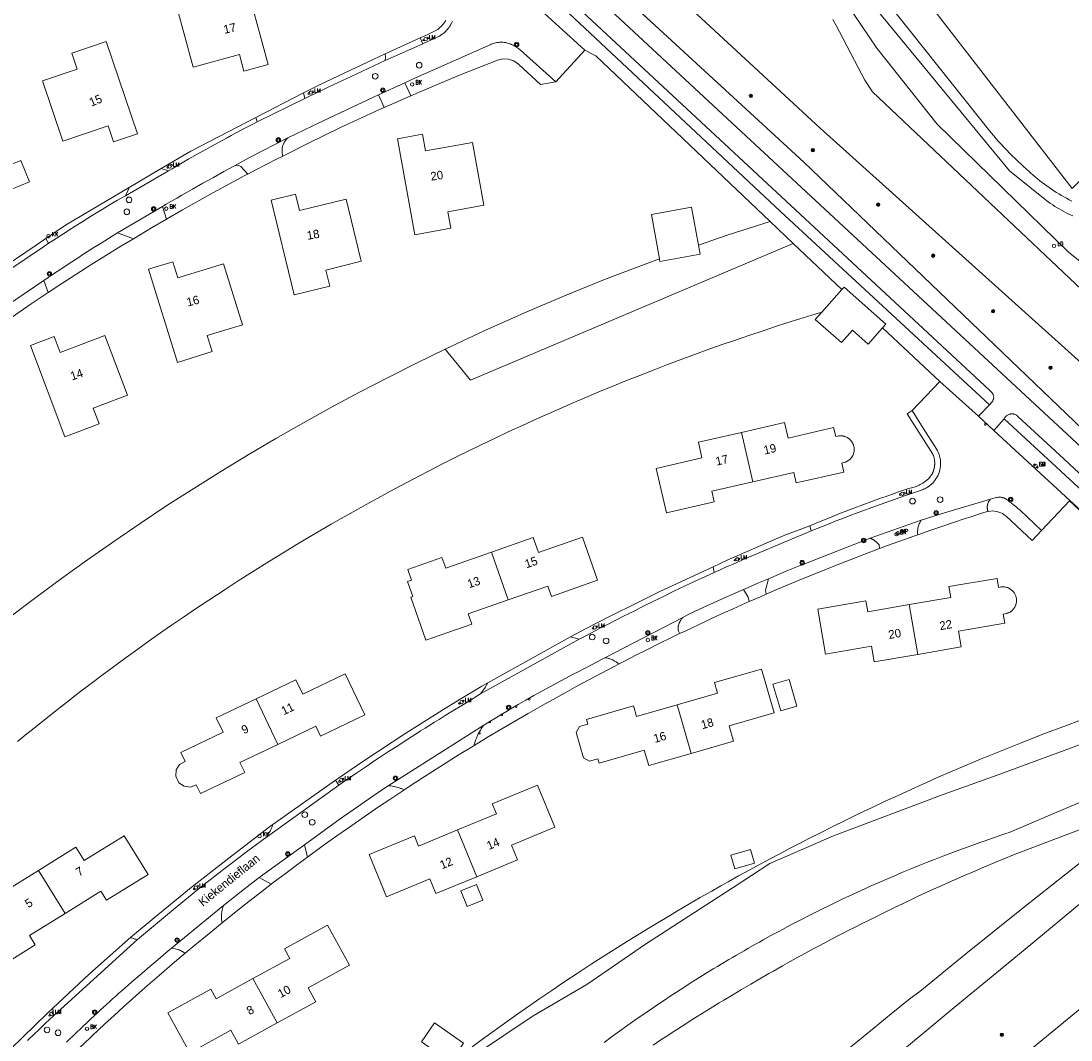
# Model space of a CAD drawing. Header units: metres. Extents: x 138165 to 154469, y 480134 to 494189.
# Tile 385 of 656: x 149517 to 149671, y 483312 to 483462. Entities that reach past the tile are written whole.
import ezdxf

# ---------------------------------------------------------------- set-up
doc = ezdxf.new("R2010")
doc.units = ezdxf.units.M
doc.header["$LTSCALE"] = 0.001
doc.header["$MEASUREMENT"] = 0
for name, color, linetype, lineweight in [('Level 5', 7, 'Continuous', 0), ('TOP-L-topo objecten punt', 7, 'Continuous', 0), ('TOP-L-topo objecten vlak', 7, 'Continuous', 0), ('TOP-L-water beschoeiing', 7, 'Continuous', 0), ('TOP-T-topo huisnummering naamgeving', 7, 'Continuous', 0)]:
    doc.layers.add(name, color=color, linetype=linetype, lineweight=lineweight)
doc.styles.add('Style-INTL_ISO', font='INTL_ISO.shx')
doc.styles.add('Style-STANDARD', font='STANDARD.shx')

# ---------------------------------------------------------------- blocks, each defined once
blk = doc.blocks.new('24')
at = {"layer": 'TOP-L-topo objecten punt', "color": 7, "linetype": 'Continuous', "lineweight": 0}
for radius in [0.025, 0.0182, 0.0115, 0.005]:
    blk.add_circle((0, 0), radius, dxfattribs=at)
blk = doc.blocks.new('72')
at = {"layer": 'TOP-L-topo objecten punt', "color": 7, "linetype": 'Continuous', "lineweight": 0}
blk.add_circle((0, 0), 0.025, dxfattribs=at)
at = {"layer": 'TOP-L-topo objecten punt', "color": 7, "linetype": 'Continuous', "lineweight": 0, "style": 'Style-STANDARD'}
blk.add_text('BK', height=0.06, dxfattribs=at).set_placement((0.0483, 0))
blk = doc.blocks.new('*U13')
at = {"layer": 'Level 5', "color": 7, "linetype": 'Continuous', "lineweight": 0}
blk.add_circle((0, 0), 0.0415, dxfattribs=at)
blk = doc.blocks.new('150')
at = {"layer": 'Level 5', "color": 7, "linetype": 'Continuous', "lineweight": 0}
blk.add_blockref('*U13', (0, 0), dxfattribs=at)
blk = doc.blocks.new('39')
at = {"layer": 'TOP-L-topo objecten punt', "color": 7, "linetype": 'Continuous', "lineweight": 0}
for p, q in [((0.0175, 0.0175), (-0.0175, 0.0175)), ((-0.0175, 0.0175), (-0.0175, -0.0175)), ((0.0175, 0.0175), (0.0175, -0.0175)), ((0.0175, -0.0175), (-0.0175, -0.0175))]:
    blk.add_line(p, q, dxfattribs=at)
blk.add_circle((0, 0), 0.0332, dxfattribs=at)
blk = doc.blocks.new('121')
at = {"layer": 'TOP-L-topo objecten punt', "color": 7, "linetype": 'Continuous', "lineweight": 0}
blk.add_circle((0, 0), 0.025, dxfattribs=at)
at = {"layer": 'TOP-L-topo objecten punt', "color": 7, "linetype": 'Continuous', "lineweight": 0, "style": 'Style-STANDARD'}
blk.add_text('LD', height=0.06, dxfattribs=at).set_placement((0.0483, 0))
blk = doc.blocks.new('73')
at = {"layer": 'TOP-L-topo objecten punt', "color": 7, "linetype": 'Continuous', "lineweight": 0}
blk.add_circle((0, 0), 0.025, dxfattribs=at)
at = {"layer": 'TOP-L-topo objecten punt', "color": 7, "linetype": 'Continuous', "lineweight": 0, "style": 'Style-STANDARD'}
blk.add_text('WP', height=0.06, dxfattribs=at).set_placement((0.0483, 0))
blk = doc.blocks.new('16')
at = {"layer": 'TOP-L-topo objecten punt', "color": 7, "linetype": 'Continuous', "lineweight": 0}
blk.add_circle((0, 0), 0.025, dxfattribs=at)
at = {"layer": 'TOP-L-topo objecten punt', "color": 7, "linetype": 'Continuous', "lineweight": 0, "style": 'Style-STANDARD'}
blk.add_text('LM', height=0.06, dxfattribs=at).set_placement((0.0483, 0))
blk = doc.blocks.new('10')
at = {"layer": 'TOP-L-topo objecten punt', "linetype": 'Continuous', "lineweight": 0}
blk.add_circle((0, 0), 0.0125, dxfattribs=at)
blk = doc.blocks.new('119')
at = {"layer": 'TOP-L-topo objecten punt', "color": 7, "linetype": 'Continuous', "lineweight": 0}
blk.add_circle((0, 0), 0.025, dxfattribs=at)
at = {"layer": 'TOP-L-topo objecten punt', "color": 7, "linetype": 'Continuous', "lineweight": 0, "style": 'Style-STANDARD'}
blk.add_text('KK', height=0.06, dxfattribs=at).set_placement((0.0483, 0))
blk = doc.blocks.new('175')
at = {"layer": 'TOP-L-topo objecten punt', "color": 7, "linetype": 'Continuous', "lineweight": 0}
blk.add_circle((0, 0), 0.025, dxfattribs=at)
at = {"layer": 'TOP-L-topo objecten punt', "color": 7, "linetype": 'Continuous', "lineweight": 0, "style": 'Style-STANDARD'}
blk.add_text('SB', height=0.06, dxfattribs=at).set_placement((0.0483, 0))

msp = doc.modelspace()

# ---------------------------------------------------------------- linework, layer by layer
at = {"layer": 'TOP-L-topo objecten vlak', "flags": 128}
for points in [[(149503.95, 483567.19), (149508.21, 483563.2), (149596.41, 483481.59), (149597.65, 483479.25), (149597.49, 483479.1), (149598.2, 483478.43), (149598.47, 483478.67), (149600.77, 483477.61), (149634.48, 483446.38), (149638.32, 483442.93), (149697.88, 483389.41), (149711.76, 483376.34), (149714.25, 483372.7), (149712.13, 483367.61), (149713.64, 483366.06), (149714.92, 483367.33), (149714.19, 483368.34), (149716.83, 483372.53)], [(149498.32, 483564.32), (149503.09, 483559.98), (149632.1, 483441.39), (149704.8, 483371.78), (149710.87, 483367.15), (149712.67, 483365.79), (149714.94, 483365.25), (149717.89, 483367.6)], [(149720.46, 483355.57), (149720.3, 483355.63), (149720.14, 483355.69), (149719.98, 483355.76), (149719.82, 483355.83), (149719.66, 483355.91), (149719.51, 483356), (149719.36, 483356.09), (149718.8, 483356.61), (149717.16, 483358.34), (149712.73, 483362.72), (149710.59, 483364.84), (149710.09, 483365.29), (149702.44, 483372.25), (149691.5, 483382.21), (149602.25, 483465.04), (149592.73, 483474), (149560.03, 483504.18), (149523.28, 483538.31)], [(149682.31, 483448.16), (149671.63, 483437.51), (149628.92, 483492.68), (149643.31, 483507.47)], [(149671.55, 483435.66), (149671.16, 483435.86), (149670.78, 483436.06), (149670.4, 483436.27), (149670.03, 483436.48), (149669.66, 483436.7), (149669.3, 483436.92), (149668.93, 483437.15), (149668.57, 483437.39), (149668.22, 483437.63), (149667.87, 483437.88), (149667.52, 483438.14), (149667.17, 483438.4), (149666.84, 483438.66), (149666.5, 483438.93), (149666.17, 483439.21), (149665.85, 483439.49), (149665.52, 483439.77), (149665.21, 483440.06), (149664.89, 483440.36), (149664.46, 483440.74), (149664.04, 483441.13), (149663.62, 483441.52), (149663.2, 483441.91), (149662.79, 483442.32), (149662.38, 483442.72), (149661.98, 483443.14), (149661.59, 483443.55), (149661.2, 483443.97), (149660.81, 483444.4), (149660.43, 483444.83), (149660.05, 483445.26), (149659.68, 483445.7), (149639.95, 483470.52)], [(149539.72, 483464.41), (149542.2, 483455.35), (149549.01, 483457.21), (149549.67, 483454.8), (149553.25, 483455.78), (149549.46, 483469.63), (149544.28, 483468.21), (149544.93, 483465.84), (149539.72, 483464.41)], [(149659.43, 483405.67), (149628.66, 483434.11), (149591.33, 483469.15)], [(149593.3, 483469.34), (149659.42, 483407.82), (149659.82, 483407.41), (149659.85, 483407.37), (149659.87, 483407.33), (149659.92, 483407.26), (149659.94, 483407.22), (149659.96, 483407.18), (149659.99, 483407.09), (149660.02, 483407.01), (149660.03, 483406.96), (149660.04, 483406.87), (149660.05, 483406.78), (149660.05, 483406.69), (149660.04, 483406.6), (149660.02, 483406.51), (149659.99, 483406.43), (149659.98, 483406.38), (149659.96, 483406.34), (149659.92, 483406.26), (149659.89, 483406.22), (149659.87, 483406.18), (149659.84, 483406.15), (149659.81, 483406.11), (149659.43, 483405.67)], [(149599.83, 483457.85), (149589.62, 483467.24)], [(149679.38, 483421.5), (149671.05, 483428.16), (149651.71, 483446.96), (149642.83, 483458.15), (149637.18, 483466.55)], [(149641.49, 483465.53), (149662.38, 483440.12), (149668.13, 483435.52), (149668.44, 483435.3), (149668.75, 483435.09), (149669.06, 483434.88), (149669.38, 483434.68), (149669.7, 483434.49), (149670.03, 483434.3), (149670.36, 483434.12), (149670.7, 483433.95), (149671.03, 483433.78), (149671.37, 483433.62), (149671.72, 483433.46)], [(149575.6, 483459.66), (149576.52, 483460.08), (149577.43, 483460.51), (149578.03, 483460.79), (149578.2, 483460.93), (149578.29, 483461), (149578.45, 483461.14), (149578.61, 483461.3), (149578.69, 483461.37), (149578.84, 483461.53), (149578.92, 483461.62), (149578.99, 483461.7), (149579.13, 483461.87), (149579.19, 483461.96), (149579.26, 483462.05), (149579.39, 483462.23)], [(149580.36, 483462.16), (149580.27, 483461.96), (149580.17, 483461.76), (149580.12, 483461.67), (149580.02, 483461.47), (149579.93, 483461.33), (149579.82, 483461.17), (149579.7, 483461.02), (149579.57, 483460.87), (149579.51, 483460.79), (149579.37, 483460.65), (149579.23, 483460.52), (149579.08, 483460.39), (149579, 483460.32), (149578.85, 483460.2), (149578.77, 483460.15), (149578.61, 483460.03), (149578.52, 483459.98), (149578.36, 483459.88), (149578.27, 483459.83), (149578.12, 483459.76), (149575.99, 483458.8)], [(149690.85, 483405.77), (149664.05, 483431.08), (149642.19, 483451.72), (149641.07, 483453.45), (149640.09, 483455.33), (149637.34, 483460.58), (149636.86, 483461.48), (149636.37, 483462.38)], [(149575.6, 483459.66), (149570.46, 483457.32)], [(149575.99, 483458.8), (149575.6, 483459.66)], [(149524.3, 483457.42), (149525.09, 483455.09), (149519.98, 483453.36), (149523, 483444.46), (149529.68, 483446.73), (149530.48, 483444.36), (149534.01, 483445.56), (149529.38, 483459.15), (149524.3, 483457.42)], [(149575.99, 483458.8), (149570.45, 483456.34)], [(149573.35, 483453.08), (149574.92, 483453.79), (149586, 483458.7), (149586.08, 483458.73), (149586.23, 483458.8), (149586.39, 483458.85), (149586.55, 483458.91), (149586.72, 483458.95), (149586.88, 483458.98), (149587.05, 483459.01), (149587.13, 483459.02), (149587.3, 483459.04), (149587.47, 483459.04), (149587.55, 483459.04), (149587.72, 483459.04), (149587.81, 483459.03), (149587.98, 483459.02), (149588.06, 483459.01), (149588.23, 483458.98), (149588.39, 483458.94), (149588.47, 483458.92), (149588.64, 483458.87), (149588.72, 483458.85), (149588.8, 483458.82), (149588.95, 483458.75), (149589.03, 483458.72), (149589.11, 483458.68), (149589.19, 483458.64), (149589.28, 483458.6), (149589.45, 483458.51), (149589.62, 483458.42), (149589.78, 483458.32), (149589.94, 483458.21), (149590.1, 483458.09), (149590.17, 483458.03), (149590.32, 483457.91), (149595.58, 483453.23)], [(149595.58, 483453.23), (149599.83, 483457.85)], [(149627.14, 483432.67), (149601.47, 483457.04), (149599.83, 483457.85)], [(149558.44, 483451.57), (149560.89, 483452.83), (149568.8, 483456.56), (149570.46, 483457.32)], [(149570.45, 483456.34), (149567.94, 483455.17), (149565.43, 483453.99), (149564.18, 483453.4), (149562.92, 483452.81), (149561.67, 483452.21), (149560.42, 483451.62), (149558.65, 483450.77)], [(149570.46, 483457.32), (149570.49, 483456.82), (149570.45, 483456.34)], [(149595.58, 483453.23), (149593.31, 483452.8), (149590.1, 483455.8), (149589.42, 483456.28), (149588.63, 483456.55), (149587.79, 483456.59), (149586.98, 483456.4), (149581.14, 483454.08), (149575.35, 483451.65), (149574.24, 483451.16)], [(149573.35, 483453.08), (149569.47, 483451.31)], [(149574.24, 483451.16), (149573.35, 483453.08)], [(149558.44, 483451.57), (149551.43, 483447.96)], [(149558.65, 483450.77), (149551.59, 483447.31)], [(149556.11, 483444.94), (149562.25, 483447.92), (149569.47, 483451.31)], [(149558.65, 483450.77), (149558.44, 483451.57)], [(149569.47, 483451.31), (149570.31, 483449.43)], [(149570.31, 483449.43), (149574.24, 483451.16)], [(149570.31, 483449.43), (149569.6, 483449.12), (149563.89, 483446.48), (149559.16, 483444.2), (149555.37, 483442.29)], [(149537.48, 483440.44), (149541.83, 483443.02), (149551.43, 483447.96)], [(149551.59, 483447.31), (149550.95, 483446.98), (149549.69, 483446.32), (149549.06, 483445.99), (149548.42, 483445.65), (149547.8, 483445.32), (149547.17, 483444.98), (149546.54, 483444.64), (149545.91, 483444.29), (149545.29, 483443.95), (149544.04, 483443.26), (149543.41, 483442.91), (149542.79, 483442.56), (149541.55, 483441.85), (149540.31, 483441.14), (149539.08, 483440.42), (149538.55, 483440.11)], [(149551.43, 483447.96), (149551.59, 483447.31)], [(149579.68, 483434.09), (149584.99, 483435.06), (149583.31, 483444.3), (149576.38, 483443.04), (149575.93, 483445.5), (149572.27, 483444.84), (149574.84, 483430.71), (149580.12, 483431.67), (149579.68, 483434.09)], [(149556.11, 483444.94), (149550.59, 483442.1), (149549.05, 483441.27), (149548.27, 483440.85)], [(149555.37, 483442.29), (149555.35, 483442.36), (149555.32, 483442.51), (149555.29, 483442.65), (149555.28, 483442.79), (149555.27, 483442.93), (149555.27, 483443.01), (149555.27, 483443.08), (149555.27, 483443.22), (149555.29, 483443.36), (149555.31, 483443.51), (149555.34, 483443.65), (149555.36, 483443.72), (149555.4, 483443.85), (149555.43, 483443.92), (149555.48, 483444.06), (149555.54, 483444.19), (149555.57, 483444.25), (149555.61, 483444.31), (149555.65, 483444.38), (149555.68, 483444.44), (149555.72, 483444.5), (149555.81, 483444.61), (149555.85, 483444.67), (149555.95, 483444.78), (149556, 483444.83), (149556.11, 483444.94)], [(149513.94, 483440.45), (149515.23, 483437.3), (149518.09, 483438.48), (149516.81, 483441.62), (149513.94, 483440.45)], [(149537.67, 483434.86), (149538.23, 483435.19), (149539.77, 483436.08), (149540.54, 483436.52), (149542.08, 483437.4), (149543.62, 483438.28), (149545.17, 483439.14), (149546.72, 483440), (149548.27, 483440.85)], [(149548.27, 483440.85), (149548.81, 483440.93), (149549.2, 483440.76), (149550.22, 483439.63)], [(149550.22, 483439.63), (149551.39, 483440.24), (149554.47, 483441.84), (149555.37, 483442.29)], [(149532.2, 483436.44), (149538.55, 483440.11)], [(149537.48, 483440.44), (149532.77, 483437.66)], [(149538.55, 483440.11), (149537.48, 483440.44)], [(149550.22, 483439.63), (149549.81, 483439.42), (149545.19, 483436.92), (149540.61, 483434.36), (149538.24, 483432.98)], [(149520.48, 483430.13), (149523.41, 483432.11), (149532.77, 483437.66)], [(149532.2, 483436.44), (149531.05, 483435.77), (149530.48, 483435.43), (149529.34, 483434.75), (149528.77, 483434.41), (149528.2, 483434.07), (149527.07, 483433.37), (149525.94, 483432.67), (149524.81, 483431.97), (149524.25, 483431.61), (149523.13, 483430.89), (149522.02, 483430.17), (149521.46, 483429.81), (149520.9, 483429.44)], [(149532.77, 483437.66), (149532.59, 483437.15), (149532.2, 483436.44)], [(149561.7, 483425.51), (149566.94, 483426.8), (149564.7, 483435.93), (149557.86, 483434.25), (149557.26, 483436.67), (149553.65, 483435.79), (149557.07, 483421.84), (149562.29, 483423.12), (149561.7, 483425.51)], [(149531.06, 483430.97), (149537.67, 483434.86)], [(149538.24, 483432.98), (149537.67, 483434.86)], [(149616.57, 483429.18), (149615.56, 483434.75), (149609.66, 483433.67), (149610.85, 483427.14)], [(149533.39, 483430.12), (149536.07, 483431.72), (149538.24, 483432.98)], [(149616.57, 483429.18), (149620.82, 483430.63), (149627.14, 483432.67)], [(149630.55, 483429.43), (149627.14, 483432.67)], [(149520.48, 483430.13), (149519.09, 483429.19), (149513.09, 483425.13)], [(149520.19, 483423.96), (149521.62, 483424.93), (149522.16, 483425.29), (149522.69, 483425.65), (149523.76, 483426.36), (149524.3, 483426.71), (149525.38, 483427.42), (149525.92, 483427.77), (149527, 483428.46), (149527.55, 483428.8), (149528.64, 483429.48), (149529.18, 483429.82), (149529.73, 483430.16), (149530.28, 483430.5), (149531.06, 483430.97)], [(149520.9, 483429.44), (149520.48, 483430.13)], [(149533.39, 483430.12), (149531.56, 483429.02), (149527.1, 483426.25), (149522.68, 483423.41), (149520.86, 483422.21)], [(149531.06, 483430.97), (149533.39, 483430.12)], [(149512.74, 483423.96), (149520.15, 483428.94), (149520.9, 483429.44)], [(149579.31, 483413.88), (149583, 483409.28), (149630.55, 483429.43)], [(149610.85, 483427.14), (149610.91, 483426.78), (149616.81, 483427.86), (149616.57, 483429.18)], [(149637.7, 483422.64), (149630.55, 483429.43)], [(149579.31, 483413.88), (149585.11, 483416.59), (149590.95, 483419.2), (149596.84, 483421.7), (149602.77, 483424.09), (149608.75, 483426.38), (149610.85, 483427.14)], [(149544.27, 483415.86), (149549.43, 483417.46), (149546.64, 483426.44), (149539.91, 483424.35), (149539.17, 483426.73), (149535.61, 483425.63), (149539.87, 483411.92), (149545, 483413.51), (149544.27, 483415.86)], [(149520.19, 483423.96), (149513.27, 483419.32)], [(149520.86, 483422.21), (149520.19, 483423.96)], [(149515.43, 483418.53), (149518.31, 483420.51), (149520.86, 483422.21)], [(149637.7, 483422.64), (149634.74, 483419.31)], [(149643.69, 483417), (149644.16, 483417.53), (149638.02, 483423), (149637.7, 483422.64)], [(149634.74, 483419.31), (149633.27, 483418.86), (149631.36, 483418.27), (149629.76, 483417.77), (149627.95, 483417.19), (149626.11, 483416.58), (149624.17, 483415.94), (149621.87, 483415.15), (149619.95, 483414.48), (149617.86, 483413.74), (149615.6, 483412.92), (149613.51, 483412.15), (149612.01, 483411.58), (149610.08, 483410.84), (149607.93, 483410), (149606, 483409.23), (149603.86, 483408.36), (149602.28, 483407.71), (149600.34, 483406.9), (149598.58, 483406.15), (149598.13, 483405.96), (149594.47, 483404.35), (149592.89, 483403.65), (149590.68, 483402.64), (149588.68, 483401.72), (149586.65, 483400.76), (149584.49, 483399.72), (149582.68, 483398.84), (149581.16, 483398.09), (149578.82, 483396.91), (149577.04, 483396.01), (149575.5, 483395.21), (149573.83, 483394.34), (149571.77, 483393.24), (149569.38, 483391.94), (149567.21, 483390.75), (149565.72, 483389.91), (149563.96, 483388.92), (149562.52, 483388.09), (149561.08, 483387.26), (149559.07, 483386.08), (149557.12, 483384.91), (149555.45, 483383.9), (149553.42, 483382.65), (149550.93, 483381.1), (149548.82, 483379.75), (149547.03, 483378.6), (149545.77, 483377.77), (149544.49, 483376.93), (149542.54, 483375.63), (149540.76, 483374.43), (149539.02, 483373.23), (149537.72, 483372.33), (149535.73, 483370.92), (149534.04, 483369.72), (149532.33, 483368.48), (149530.26, 483366.97), (149528.78, 483365.87), (149527.15, 483364.65), (149525.27, 483363.21), (149523.98, 483362.22), (149522.21, 483360.84), (149520.52, 483359.5), (149518.76, 483358.1), (149517.68, 483357.22), (149516.33, 483356.12)], [(149634.74, 483419.31), (149633.79, 483418.24), (149637.62, 483414.83), (149639.26, 483416.66), (149641.56, 483414.61), (149643.69, 483417)], [(149652.14, 483409.09), (149643.69, 483417)], [(149532.51, 483407.08), (149529.18, 483415.87), (149522.59, 483413.38), (149521.71, 483415.72), (149518.23, 483414.4), (149523.31, 483400.97), (149528.33, 483402.87), (149527.46, 483405.17), (149532.51, 483407.08)], [(149515.26, 483374.44), (149519.02, 483377.3), (149522.81, 483380.11), (149526.63, 483382.87), (149530.5, 483385.57), (149534.39, 483388.22), (149538.32, 483390.83), (149542.28, 483393.37), (149546.27, 483395.87), (149550.3, 483398.31), (149554.35, 483400.7), (149558.44, 483403.03), (149562.56, 483405.31), (149566.7, 483407.54), (149570.88, 483409.71), (149575.08, 483411.82), (149579.31, 483413.88)], [(149652.14, 483409.09), (149648.03, 483404.81)], [(149657.83, 483403.99), (149652.14, 483409.09)], [(149659.43, 483405.67), (149657.83, 483403.99)], [(149632.98, 483387.87), (149634.27, 483388.4), (149634.92, 483388.66), (149636.22, 483389.18), (149637.52, 483389.7), (149638.17, 483389.95), (149639.47, 483390.45), (149640.78, 483390.95), (149642.09, 483391.43), (149643.4, 483391.91), (149644.06, 483392.15), (149645.38, 483392.62), (149646.04, 483392.85), (149647.53, 483393.37), (149647.74, 483393.41), (149647.95, 483393.45), (149648.16, 483393.51), (149648.36, 483393.57), (149648.47, 483393.6), (149648.57, 483393.64), (149648.77, 483393.72), (149648.87, 483393.76), (149649.06, 483393.85), (149649.25, 483393.94), (149649.44, 483394.05), (149649.62, 483394.16), (149649.8, 483394.27), (149649.98, 483394.4), (149650.07, 483394.46), (149650.15, 483394.53), (149650.32, 483394.66), (149650.4, 483394.73), (149650.51, 483394.84), (149650.62, 483394.96), (149650.67, 483395.02), (149650.77, 483395.15), (149650.81, 483395.22), (149650.9, 483395.36), (149650.94, 483395.43), (149651.02, 483395.57), (149651.05, 483395.65), (149651.12, 483395.8), (149651.18, 483395.95), (149651.2, 483396.03), (149651.25, 483396.18), (149651.27, 483396.26), (149651.29, 483396.34), (149651.32, 483396.5), (149651.35, 483396.66), (149651.36, 483396.82), (149651.37, 483396.9), (149651.37, 483396.99), (149651.37, 483397.15), (149651.37, 483397.23), (149651.36, 483397.39), (149651.35, 483397.47), (149651.33, 483397.64), (149651.3, 483397.8), (149651.26, 483397.95), (149651.23, 483398.03), (149651.18, 483398.19), (149651.15, 483398.26), (149651.1, 483398.39), (149647.32, 483404.36), (149648.03, 483404.81)], [(149648.03, 483404.81), (149649.92, 483401.85), (149651.77, 483398.95), (149651.85, 483398.78), (149651.92, 483398.62), (149651.98, 483398.45), (149652.01, 483398.36), (149652.07, 483398.18), (149652.09, 483398.1), (149652.13, 483397.92), (149652.17, 483397.74), (149652.2, 483397.56), (149652.21, 483397.38), (149652.22, 483397.19), (149652.23, 483397.1), (149652.23, 483396.92), (149652.22, 483396.74), (149652.2, 483396.55), (149652.19, 483396.46), (149652.16, 483396.28), (149652.12, 483396.1), (149652.08, 483395.93), (149652.05, 483395.84), (149652, 483395.66), (149651.96, 483395.58), (149651.93, 483395.49), (149651.86, 483395.32), (149651.78, 483395.16), (149651.74, 483395.08), (149651.65, 483394.92), (149651.6, 483394.84), (149651.55, 483394.76), (149651.45, 483394.61), (149651.34, 483394.47), (149651.25, 483394.35), (149651.2, 483394.29), (149651.07, 483394.16), (149651.01, 483394.09), (149650.94, 483394.03), (149650.81, 483393.91), (149650.67, 483393.79), (149650.53, 483393.69), (149650.45, 483393.64), (149650.38, 483393.59), (149650.3, 483393.54), (149650.15, 483393.45), (149650.07, 483393.4), (149649.91, 483393.32), (149649.74, 483393.25), (149649.66, 483393.22), (149649.58, 483393.18), (149646.9, 483392.26), (149646.21, 483392.02), (149644.85, 483391.54), (149644.17, 483391.3), (149643.49, 483391.06), (149642.13, 483390.57), (149640.78, 483390.07), (149640.1, 483389.82), (149638.75, 483389.31), (149638.08, 483389.05), (149636.73, 483388.53), (149636.06, 483388.26), (149634.71, 483387.73), (149634.05, 483387.46), (149633.16, 483387.1)], [(149660.07, 483401.87), (149657.83, 483403.99)], [(149661.59, 483403.59), (149661.61, 483403.64), (149661.66, 483403.73), (149661.69, 483403.77), (149661.75, 483403.85), (149661.78, 483403.89), (149661.81, 483403.93), (149661.89, 483404), (149661.96, 483404.07), (149662, 483404.1), (149662.09, 483404.15), (149662.18, 483404.2), (149662.27, 483404.25), (149662.36, 483404.28), (149662.41, 483404.3), (149662.46, 483404.31), (149662.51, 483404.32), (149662.56, 483404.33), (149662.66, 483404.34), (149662.76, 483404.34), (149662.86, 483404.34), (149662.91, 483404.34), (149662.99, 483404.32), (149663.04, 483404.31), (149663.13, 483404.28), (149663.22, 483404.25), (149663.31, 483404.21), (149663.39, 483404.16), (149663.47, 483404.1), (149663.54, 483404.04), (149663.58, 483404.01), (149663.61, 483403.97), (149669.73, 483398.32), (149691.39, 483378.15)], [(149624.58, 483394.34), (149630.62, 483395.73), (149630.98, 483394.17), (149638, 483395.78), (149637.69, 483397.1), (149637.99, 483397.17), (149638.11, 483397.2), (149638.23, 483397.24), (149638.34, 483397.29), (149638.4, 483397.32), (149638.51, 483397.38), (149638.62, 483397.45), (149638.72, 483397.52), (149638.77, 483397.56), (149638.87, 483397.64), (149638.96, 483397.73), (149639, 483397.78), (149639.08, 483397.87), (149639.12, 483397.92), (149639.19, 483398.03), (149639.23, 483398.08), (149639.29, 483398.19), (149639.34, 483398.3), (149639.39, 483398.42), (149639.41, 483398.48), (149639.45, 483398.6), (149639.46, 483398.66), (149639.49, 483398.79), (149639.5, 483398.91), (149639.51, 483399.04), (149639.51, 483399.17), (149639.51, 483399.23), (149639.5, 483399.29), (149639.5, 483399.35), (149639.48, 483399.48), (149639.46, 483399.54), (149639.43, 483399.66), (149639.39, 483399.78), (149639.37, 483399.84), (149639.32, 483399.96), (149639.3, 483400.02), (149639.23, 483400.13), (149639.2, 483400.18), (149639.13, 483400.29), (149639.05, 483400.39), (149639.01, 483400.43), (149638.92, 483400.53), (149638.88, 483400.57), (149638.78, 483400.65), (149638.73, 483400.69), (149638.63, 483400.77), (149638.52, 483400.84), (149638.47, 483400.87), (149638.36, 483400.92), (149638.3, 483400.95), (149638.18, 483400.99), (149638.06, 483401.03), (149638, 483401.05), (149637.88, 483401.08), (149637.75, 483401.1), (149637.62, 483401.11), (149637.5, 483401.11), (149637.43, 483401.11), (149637.31, 483401.1), (149637.18, 483401.08), (149637.09, 483401.07), (149636.8, 483401), (149636.49, 483402.31), (149629.77, 483400.77), (149629.24, 483403.06), (149622.91, 483401.6)], [(149660.07, 483401.87), (149661.59, 483403.59)], [(149661.59, 483403.59), (149702.67, 483365.69), (149701.2, 483364.42)], [(149622.91, 483401.6), (149616.57, 483400.15), (149617.1, 483397.86), (149610.38, 483396.31), (149611.88, 483389.78), (149618.89, 483391.4), (149618.54, 483392.96), (149624.58, 483394.34)], [(149624.58, 483394.34), (149622.91, 483401.6)], [(149671.27, 483391.6), (149660.07, 483401.87)], [(149649.37, 483388.67), (149652.8, 483389.76), (149659.59, 483391.8)], [(149659.59, 483391.8), (149659.55, 483391.76), (149659.51, 483391.71), (149659.47, 483391.67), (149659.44, 483391.62), (149659.37, 483391.52), (149659.34, 483391.47), (149659.31, 483391.42), (149659.29, 483391.37), (149659.24, 483391.26), (149659.2, 483391.15), (149659.18, 483391.09), (149659.16, 483391.04), (149659.15, 483390.98), (149659.14, 483390.92), (149659.13, 483390.86), (149659.12, 483390.81), (149659.11, 483390.75), (149659.11, 483390.69), (149659.11, 483390.57), (149659.11, 483390.45), (149659.12, 483390.39), (149659.13, 483390.34), (149659.15, 483390.22), (149659.16, 483390.16), (149659.18, 483390.1), (149659.22, 483389.99)], [(149659.59, 483391.8), (149660.28, 483391.98), (149660.4, 483392.02), (149660.46, 483392.03), (149660.58, 483392.05), (149660.7, 483392.07), (149660.77, 483392.07), (149660.89, 483392.08), (149661.01, 483392.07), (149661.14, 483392.06), (149661.26, 483392.04), (149661.38, 483392.01), (149661.44, 483391.99), (149661.5, 483391.97), (149661.62, 483391.93), (149661.67, 483391.9), (149661.79, 483391.85), (149661.84, 483391.82), (149661.95, 483391.75), (149662.05, 483391.68), (149662.12, 483391.62), (149662.3, 483391.49), (149662.46, 483391.36), (149662.63, 483391.23), (149662.97, 483390.97), (149663.29, 483390.7), (149663.46, 483390.56), (149663.62, 483390.42), (149663.78, 483390.28), (149663.98, 483390.09), (149667.11, 483387.17)], [(149667.11, 483387.17), (149671.2, 483391.53)], [(149671.2, 483391.53), (149671.27, 483391.6)], [(149671.2, 483391.53), (149697.41, 483367.23)], [(149698.72, 483366.81), (149671.27, 483391.6)], [(149659.22, 483389.99), (149658.93, 483389.92), (149658.11, 483389.65), (149656.87, 483389.25), (149655.55, 483388.82), (149654.44, 483388.45), (149653.54, 483388.15), (149652.42, 483387.77), (149650.81, 483387.22), (149649.44, 483386.74), (149648.88, 483386.54)], [(149667.11, 483387.17), (149665.73, 483385.69), (149661.88, 483389.26), (149661.58, 483389.5), (149661.35, 483389.65), (149661.11, 483389.78), (149660.82, 483389.89), (149660.5, 483389.98), (149660.16, 483390.04), (149659.86, 483390.06), (149659.58, 483390.04), (149659.23, 483389.99), (149659.22, 483389.99)], [(149641.85, 483386.02), (149649.37, 483388.67)], [(149648.88, 483386.54), (149648.87, 483386.62), (149648.85, 483386.78), (149648.85, 483386.85), (149648.85, 483386.93), (149648.85, 483387.09), (149648.86, 483387.24), (149648.87, 483387.32), (149648.88, 483387.39), (149648.9, 483387.55), (149648.93, 483387.7), (149648.98, 483387.85), (149649.02, 483387.99), (149649.05, 483388.07), (149649.08, 483388.14), (149649.11, 483388.21), (149649.18, 483388.35), (149649.21, 483388.42), (149649.29, 483388.55), (149649.33, 483388.62), (149649.37, 483388.67)], [(149632.98, 483387.87), (149629.7, 483386.63), (149629.64, 483386.61), (149626.55, 483385.31), (149623.76, 483384.06), (149620.81, 483382.78), (149618.73, 483381.83)], [(149633.16, 483387.1), (149632.04, 483386.64), (149630.96, 483386.19), (149623.07, 483382.84), (149622.67, 483382.66), (149621.67, 483382.21), (149620.98, 483381.91), (149620.29, 483381.61), (149619.6, 483381.3), (149618.92, 483380.99)], [(149633.16, 483387.1), (149632.98, 483387.87)], [(149588.56, 483376.95), (149594.41, 483378.99), (149594.94, 483377.48), (149601.73, 483379.86), (149599.52, 483386.18), (149593.01, 483383.91), (149592.23, 483386.12), (149586.1, 483383.98)], [(149626.88, 483380.08), (149628.35, 483380.7), (149629.83, 483381.31), (149631.31, 483381.91), (149632.08, 483382.22), (149641.85, 483386.02)], [(149641.85, 483386.02), (149641.92, 483386), (149641.99, 483385.97), (149642.12, 483385.91), (149642.19, 483385.88), (149642.32, 483385.81), (149642.38, 483385.78), (149642.5, 483385.7), (149642.62, 483385.61), (149642.68, 483385.57), (149642.73, 483385.52), (149642.79, 483385.47), (149642.89, 483385.37), (149642.95, 483385.32), (149642.99, 483385.26), (149643.04, 483385.21), (149643.13, 483385.09), (149643.17, 483385.04), (149643.24, 483384.5)], [(149643.24, 483384.5), (149644.43, 483384.94), (149645.94, 483385.5), (149647.08, 483385.91), (149648.29, 483386.34), (149648.88, 483386.54)], [(149586.1, 483383.98), (149579.37, 483381.62), (149578.82, 483383.18), (149573.8, 483381.43), (149574.35, 483379.87), (149573.75, 483379.66), (149574.53, 483377.44), (149574.23, 483377.34), (149576.44, 483371.01), (149583.23, 483373.39), (149582.7, 483374.9), (149588.56, 483376.95)], [(149586.1, 483383.98), (149588.56, 483376.95)], [(149643.24, 483384.5), (149640.95, 483383.65), (149638.92, 483382.87), (149637.03, 483382.13), (149634.1, 483380.96), (149632.01, 483380.11), (149630.25, 483379.37), (149628.22, 483378.52), (149626.55, 483377.8)], [(149597.73, 483371.51), (149600.07, 483372.75), (149603.68, 483374.59), (149607.44, 483376.48), (149610.8, 483378.16), (149618.73, 483381.83)], [(149618.92, 483380.99), (149617.54, 483380.37), (149616.18, 483379.74), (149615.48, 483379.41), (149613.81, 483378.61), (149612.98, 483378.22), (149611.33, 483377.41), (149609.67, 483376.6), (149608.02, 483375.78), (149607.2, 483375.37), (149606.37, 483374.96), (149605.55, 483374.55), (149604.73, 483374.13), (149603.09, 483373.29), (149602.27, 483372.87), (149601.45, 483372.45), (149599.82, 483371.59), (149599.01, 483371.16)], [(149618.73, 483381.83), (149618.92, 483380.99)], [(149623.2, 483378.5), (149624.67, 483379.13), (149625.4, 483379.45), (149626.88, 483380.08)], [(149626.55, 483377.8), (149626.46, 483378.41), (149626.88, 483380.08)], [(149648.88, 483368.93), (149655.28, 483370.04), (149654.89, 483372.35), (149661.68, 483373.53), (149661.46, 483374.85), (149661.75, 483374.91), (149661.88, 483374.93), (149661.94, 483374.95), (149662.06, 483374.98), (149662.12, 483375.01), (149662.17, 483375.03), (149662.29, 483375.08), (149662.35, 483375.11), (149662.46, 483375.17), (149662.56, 483375.24), (149662.61, 483375.28), (149662.66, 483375.32), (149662.71, 483375.36), (149662.76, 483375.4), (149662.81, 483375.44), (149662.89, 483375.53), (149662.93, 483375.58), (149663.01, 483375.68), (149663.05, 483375.73), (149663.12, 483375.84), (149663.15, 483375.89), (149663.21, 483376), (149663.26, 483376.12), (149663.29, 483376.18), (149663.33, 483376.3), (149663.36, 483376.42), (149663.37, 483376.48), (149663.39, 483376.61), (149663.41, 483376.73), (149663.41, 483376.86), (149663.41, 483376.98), (149663.4, 483377.05), (149663.39, 483377.17), (149663.37, 483377.3), (149663.35, 483377.36), (149663.32, 483377.48), (149663.3, 483377.54), (149663.25, 483377.66), (149663.2, 483377.77), (149663.17, 483377.83), (149663.11, 483377.94), (149663.07, 483377.99), (149663, 483378.09), (149662.96, 483378.15), (149662.87, 483378.24), (149662.79, 483378.33), (149662.69, 483378.41), (149662.64, 483378.45), (149662.54, 483378.53), (149662.49, 483378.56), (149662.43, 483378.6), (149662.38, 483378.63), (149662.27, 483378.68), (149662.21, 483378.71), (149662.09, 483378.76), (149661.97, 483378.8), (149661.85, 483378.83), (149661.79, 483378.84), (149661.66, 483378.86), (149661.53, 483378.87), (149661.47, 483378.88), (149661.41, 483378.88), (149661.28, 483378.87), (149661.15, 483378.86), (149661.07, 483378.85), (149660.78, 483378.8), (149660.55, 483380.13), (149653.45, 483378.91), (149653.72, 483377.33), (149647.61, 483376.28)], [(149614.27, 483374.37), (149615.18, 483374.86), (149615.91, 483375.2), (149617.36, 483375.87), (149618.81, 483376.54), (149619.54, 483376.87), (149621, 483377.53), (149621.73, 483377.85), (149623.2, 483378.5)], [(149623.2, 483378.5), (149623.89, 483377.38), (149624.06, 483376.71)], [(149624.06, 483376.71), (149625.7, 483377.43), (149626.55, 483377.8)], [(149624.06, 483376.71), (149623.61, 483376.52), (149621.7, 483375.66), (149619.46, 483374.64), (149616.68, 483373.35), (149614.61, 483372.37), (149613.81, 483371.99)], [(149647.61, 483376.28), (149641.5, 483375.22), (149641.23, 483376.8), (149634.14, 483375.58), (149635.27, 483368.97), (149642.07, 483370.15), (149642.47, 483367.83), (149648.88, 483368.93)], [(149647.61, 483376.28), (149648.88, 483368.93)], [(149602.79, 483368.45), (149614.27, 483374.37)], [(149613.81, 483371.99), (149613.79, 483372.04), (149613.73, 483372.14), (149613.69, 483372.25), (149613.65, 483372.36), (149613.64, 483372.41), (149613.61, 483372.53), (149613.6, 483372.64), (149613.59, 483372.75), (149613.59, 483372.87), (149613.6, 483372.98), (149613.6, 483373.03), (149613.62, 483373.1), (149613.65, 483373.25), (149613.67, 483373.32), (149613.69, 483373.39), (149613.74, 483373.53), (149613.77, 483373.59), (149613.8, 483373.66), (149613.87, 483373.79), (149613.94, 483373.92), (149613.98, 483373.98), (149614.06, 483374.1), (149614.1, 483374.16), (149614.15, 483374.22), (149614.24, 483374.33), (149614.27, 483374.37)], [(149597.73, 483371.51), (149585.56, 483364.74)], [(149599.01, 483371.16), (149597.73, 483371.51)], [(149604.83, 483367.51), (149605.89, 483368.05), (149607.46, 483368.85), (149608.97, 483369.61), (149610.81, 483370.53), (149612.59, 483371.4), (149613.81, 483371.99)], [(149599.01, 483371.16), (149584.5, 483363.12)], [(149584.96, 483358.52), (149587.73, 483360.19), (149588.3, 483360.53), (149588.88, 483360.87), (149590.03, 483361.54), (149591.19, 483362.21), (149592.36, 483362.87), (149593.52, 483363.52), (149594.7, 483364.16), (149595.87, 483364.8), (149597.05, 483365.43), (149598.24, 483366.06), (149598.78, 483366.34), (149601.01, 483367.52), (149602.29, 483368.2), (149602.79, 483368.45)], [(149602.79, 483368.45), (149602.87, 483368.44), (149603.03, 483368.42), (149603.19, 483368.39), (149603.35, 483368.35), (149603.43, 483368.33), (149603.51, 483368.3), (149603.66, 483368.25), (149603.81, 483368.19), (149603.89, 483368.16), (149604.03, 483368.09), (149604.17, 483368.01), (149604.24, 483367.96), (149604.38, 483367.88), (149604.45, 483367.83), (149604.51, 483367.78), (149604.58, 483367.73), (149604.64, 483367.68), (149604.7, 483367.62), (149604.83, 483367.51)], [(149566.11, 483297.7), (149579.29, 483307.06), (149592.23, 483315.74), (149600.15, 483320.37), (149608.77, 483326.27), (149621.7, 483334.63), (149627.09, 483338.18), (149636.47, 483342.24), (149652.63, 483348.32), (149660.55, 483351.18), (149674.18, 483356.18), (149678.94, 483358.02), (149683.74, 483360.3), (149688.44, 483362.52), (149693.52, 483364.87), (149698.72, 483366.81)], [(149604.83, 483367.51), (149604.27, 483367.22), (149602.3, 483366.19), (149600.43, 483365.19), (149598.66, 483364.24), (149596.95, 483363.3), (149595.17, 483362.32), (149593.92, 483361.62), (149591.53, 483360.26), (149589.39, 483359.02), (149587.63, 483357.99), (149585.61, 483356.78), (149583.54, 483355.53)], [(149615.51, 483354.37), (149621.75, 483356.17), (149621.1, 483358.43), (149627.73, 483360.34), (149625.87, 483366.78), (149618.95, 483364.78), (149619.4, 483363.24), (149613.44, 483361.52)], [(149554.67, 483355.68), (149560.26, 483358.36), (149560.95, 483356.92), (149567.45, 483360.03), (149564.55, 483366.07), (149558.33, 483363.09), (149557.32, 483365.21), (149551.45, 483362.4)], [(149627.55, 483364.56), (149628.69, 483360.62), (149631.09, 483361.31), (149629.95, 483365.25), (149627.55, 483364.56)], [(149563.15, 483350.43), (149563.59, 483350.74), (149567.32, 483353.29), (149573.51, 483357.33), (149578.81, 483360.67), (149581.52, 483362.36), (149584.69, 483364.25), (149585.56, 483364.74)], [(149585.56, 483364.74), (149585.17, 483364.04), (149584.5, 483363.12)], [(149551.45, 483362.4), (149545.59, 483359.59), (149546.61, 483357.47), (149540.38, 483354.49), (149541.01, 483353.19), (149540.19, 483352.73), (149539.69, 483351.93), (149539.63, 483351), (149540.08, 483350.05), (149540.85, 483349.52), (149541.78, 483349.41), (149542.65, 483349.75), (149543.28, 483348.45), (149549.77, 483351.56), (149549.08, 483353), (149554.67, 483355.68)], [(149554.67, 483355.68), (149551.45, 483362.4)], [(149584.5, 483363.12), (149584.12, 483362.88), (149582.86, 483362.11), (149581.97, 483361.57), (149580.19, 483360.47), (149579.3, 483359.92), (149578.41, 483359.37), (149577.73, 483358.94), (149576.36, 483358.09), (149575.68, 483357.67), (149575.01, 483357.24), (149573.65, 483356.37), (149572.98, 483355.94), (149572.3, 483355.5), (149570.96, 483354.63), (149569.62, 483353.74), (149568.95, 483353.3), (149567.62, 483352.41), (149566.29, 483351.51), (149565.63, 483351.05), (149564.96, 483350.6), (149563.64, 483349.69)], [(149613.44, 483361.52), (149607.48, 483359.8), (149607.04, 483361.34), (149600.12, 483359.34), (149600.31, 483358.67), (149599.07, 483358.31), (149598.59, 483357.44), (149599.67, 483353.7), (149600.54, 483353.22), (149601.79, 483353.58), (149601.98, 483352.91), (149608.61, 483354.82), (149609.26, 483352.56), (149615.51, 483354.37)], [(149613.44, 483361.52), (149615.51, 483354.37)], [(149515.18, 483196.27), (149582.5, 483256.63), (149590.31, 483263.3), (149597.79, 483269.66), (149610.71, 483280.59), (149618.88, 483287.48), (149627.82, 483294.98), (149633.77, 483299.95), (149639.38, 483304.63), (149643.07, 483307.7), (149654.22, 483316.94), (149661.04, 483322.57), (149665.81, 483326.5), (149672.15, 483331.71), (149678.63, 483337.01), (149684.2, 483341.57), (149689.21, 483345.65), (149692.71, 483348.49), (149697.9, 483352.7), (149705, 483358.98)], [(149674.42, 483359.83), (149670.76, 483358.49), (149667.28, 483357.17), (149663.98, 483355.89), (149661.53, 483354.91), (149658.1, 483353.5), (149655.23, 483352.29), (149651.99, 483350.89), (149649.61, 483349.84), (149647.89, 483349.07), (149645.87, 483348.14), (149644.08, 483347.31), (149642.14, 483346.4), (149640.15, 483345.45), (149638.36, 483344.58), (149636.25, 483343.54), (149634.46, 483342.64), (149632.93, 483341.87), (149631.38, 483341.07), (149630.01, 483340.36), (149628.56, 483339.6), (149627.14, 483338.85), (149625.69, 483338.07), (149624.14, 483337.23), (149622.49, 483336.32), (149620.96, 483335.47), (149619.87, 483334.86), (149618.55, 483334.11), (149616.84, 483333.13), (149615.18, 483332.17), (149613.49, 483331.18), (149612.32, 483330.48), (149610.91, 483329.64), (149609.17, 483328.58), (149607.53, 483327.58), (149606.12, 483326.71), (149604.67, 483325.79), (149602.81, 483324.61), (149600.81, 483323.32), (149598.89, 483322.07), (149596.78, 483320.67), (149594.98, 483319.45), (149593.25, 483318.28), (149591.77, 483317.26), (149590, 483316.03), (149588.63, 483315.06), (149586.52, 483313.55), (149584.78, 483312.29), (149583.27, 483311.18)], [(149570.89, 483349.61), (149584.96, 483358.52)], [(149583.54, 483355.53), (149583.57, 483355.66), (149583.64, 483355.9), (149583.72, 483356.15), (149583.8, 483356.39), (149583.89, 483356.63), (149583.94, 483356.75), (149583.99, 483356.87), (149584.1, 483357.1), (149584.22, 483357.33), (149584.28, 483357.45), (149584.34, 483357.56), (149584.47, 483357.78), (149584.6, 483358), (149584.74, 483358.21), (149584.82, 483358.32), (149584.89, 483358.42), (149584.96, 483358.52)], [(149573.26, 483349.01), (149574.96, 483350.12), (149577.43, 483351.72), (149579.06, 483352.75), (149581.35, 483354.18), (149583.41, 483355.45), (149583.54, 483355.53)], [(149716.18, 483352.11), (149714.84, 483351.01), (149698.74, 483337.98), (149682.23, 483324.53), (149665.6, 483310.87), (149659.84, 483306.11)], [(149563.64, 483349.69), (149553.14, 483342.15)], [(149563.15, 483350.43), (149553.94, 483343.9)], [(149558.56, 483340.93), (149563.29, 483344.36), (149564.31, 483345.08), (149566.36, 483346.5), (149567.38, 483347.21), (149569.43, 483348.63), (149570.64, 483349.46), (149570.89, 483349.61)], [(149563.64, 483349.69), (149563.15, 483350.43)], [(149570.89, 483349.61), (149571.13, 483349.59), (149571.24, 483349.58), (149571.48, 483349.54), (149571.71, 483349.5), (149571.83, 483349.48), (149571.94, 483349.45), (149572.17, 483349.4), (149572.4, 483349.33), (149572.51, 483349.3), (149572.62, 483349.26), (149572.73, 483349.22), (149572.84, 483349.18), (149573.06, 483349.09), (149573.26, 483349.01)], [(149583.94, 483336.21), (149589.95, 483338.69), (149589.05, 483340.87), (149595.43, 483343.5), (149592.87, 483349.69), (149586.22, 483346.94), (149586.83, 483345.47), (149581.1, 483343.1)], [(149602.68, 483311.83), (149603.73, 483312.6), (149604.25, 483312.98), (149605.3, 483313.74), (149605.83, 483314.12), (149606.89, 483314.87), (149607.42, 483315.24), (149607.95, 483315.61), (149609.02, 483316.35), (149610.09, 483317.08), (149611.17, 483317.8), (149611.71, 483318.16), (149612.25, 483318.52), (149612.79, 483318.88), (149613.88, 483319.58), (149614.42, 483319.93), (149615.52, 483320.63), (149616.62, 483321.32), (149617.72, 483322), (149618.83, 483322.68), (149619.38, 483323.02), (149619.94, 483323.35), (149621.05, 483324.01), (149621.61, 483324.34), (149622.17, 483324.67), (149623.29, 483325.32), (149623.86, 483325.64), (149624.99, 483326.28), (149625.55, 483326.6), (149626.12, 483326.91), (149627.26, 483327.54), (149628.4, 483328.16), (149628.97, 483328.46), (149630.11, 483329.07), (149630.69, 483329.37), (149631.84, 483329.97), (149633, 483330.56), (149633.58, 483330.85), (149634.74, 483331.43), (149635.9, 483332), (149636.48, 483332.28), (149637.65, 483332.84), (149638.83, 483333.4), (149640, 483333.94), (149641.18, 483334.48), (149641.77, 483334.75), (149642.96, 483335.28), (149644.15, 483335.8), (149645.34, 483336.31), (149646.53, 483336.82), (149647.73, 483337.32), (149648.93, 483337.81), (149650.14, 483338.29), (149651.34, 483338.77), (149652.55, 483339.24), (149653.76, 483339.7), (149654.37, 483339.92), (149655.59, 483340.38), (149656.81, 483340.82), (149658.03, 483341.25), (149658.64, 483341.47), (149659.87, 483341.89), (149660.48, 483342.1), (149661.1, 483342.31), (149661.71, 483342.52), (149662.33, 483342.72), (149670.98, 483346.41), (149681.62, 483350.83)], [(149573.26, 483349.01), (149572.91, 483348.78), (149571.14, 483347.6), (149569.48, 483346.49), (149567.01, 483344.79), (149565.05, 483343.42), (149563.35, 483342.23), (149561.69, 483341.04), (149559.43, 483339.4), (149559.03, 483339.11)], [(149533.01, 483327.31), (149533.23, 483327.51), (149536.13, 483329.92), (149541.89, 483334.64), (149547.43, 483338.96), (149553.44, 483343.54), (149553.94, 483343.9)], [(149553.94, 483343.9), (149553.88, 483343.71), (149553.84, 483343.62), (149553.77, 483343.44), (149553.68, 483343.26), (149553.64, 483343.17), (149553.55, 483343), (149553.5, 483342.91), (149553.39, 483342.74), (149553.28, 483342.58), (149553.16, 483342.42), (149553.1, 483342.34), (149553.04, 483342.27), (149553.14, 483342.15)], [(149675.65, 483344.25), (149662.96, 483339.42), (149661.54, 483338.84), (149660.11, 483338.25), (149658.69, 483337.65), (149657.27, 483337.05), (149655.86, 483336.44), (149655.15, 483336.13), (149653.74, 483335.51), (149652.33, 483334.88), (149651.63, 483334.56), (149650.23, 483333.92), (149648.83, 483333.28), (149648.14, 483332.95), (149646.74, 483332.29), (149645.35, 483331.63), (149644.66, 483331.29), (149643.27, 483330.62), (149641.89, 483329.93), (149640.51, 483329.24), (149639.83, 483328.9), (149638.45, 483328.19), (149637.77, 483327.84), (149637.08, 483327.49), (149635.72, 483326.77), (149634.36, 483326.05), (149633.68, 483325.68), (149632.32, 483324.95), (149630.97, 483324.21), (149629.62, 483323.47), (149628.95, 483323.09), (149627.61, 483322.33), (149626.94, 483321.95), (149625.6, 483321.18), (149624.27, 483320.41), (149622.94, 483319.63), (149621.62, 483318.84), (149620.3, 483318.04), (149619.64, 483317.64), (149618.33, 483316.84), (149617.67, 483316.43), (149617.02, 483316.03), (149616.37, 483315.62), (149615.06, 483314.79), (149614.41, 483314.38), (149613.12, 483313.55), (149611.82, 483312.71), (149611.18, 483312.28), (149609.89, 483311.44)], [(149523.33, 483330.82), (149528.6, 483334.1), (149529.44, 483332.74), (149535.55, 483336.55), (149532.01, 483342.23), (149526.15, 483338.58), (149524.91, 483340.58), (149519.39, 483337.14)], [(149553.14, 483342.15), (149552.48, 483341.69), (149551.5, 483340.96), (149550.23, 483340.01), (149549.59, 483339.53), (149548.96, 483339.05), (149547.71, 483338.1), (149547.14, 483337.66), (149546, 483336.78), (149545.43, 483336.34), (149544.87, 483335.9), (149544.3, 483335.45), (149543.17, 483334.56), (149542.05, 483333.65), (149540.94, 483332.74), (149540.38, 483332.29), (149539.27, 483331.37), (149533.99, 483326.96)], [(149581.1, 483343.1), (149575.37, 483340.73), (149574.76, 483342.21), (149568.1, 483339.46), (149570.66, 483333.27), (149577.04, 483335.9), (149577.93, 483333.73), (149583.94, 483336.21)], [(149583.94, 483336.21), (149581.1, 483343.1)], [(149551.9, 483336.1), (149558.56, 483340.93)], [(149559.03, 483339.11), (149558.56, 483340.93)], [(149553.67, 483335.1), (149553.98, 483335.34), (149555.74, 483336.66), (149557.41, 483337.92), (149559.03, 483339.11)], [(149621.35, 483339.38), (149621.92, 483337.39), (149624.81, 483338.21), (149624.24, 483340.2), (149621.35, 483339.38)], [(149672.81, 483338.3), (149664.38, 483331.61), (149655.95, 483324.86), (149649.16, 483319.34), (149647.77, 483318.28), (149644.97, 483316.01), (149642.43, 483313.95), (149640.82, 483312.64), (149637.46, 483309.91)], [(149519.39, 483337.14), (149513.88, 483333.7)], [(149523.33, 483330.82), (149519.39, 483337.14)], [(149546.65, 483331.97), (149549.26, 483334.02), (149551.9, 483336.1)], [(149551.9, 483336.1), (149553.67, 483335.1)], [(149553.67, 483335.1), (149552.08, 483333.88), (149549.95, 483332.22), (149548.05, 483330.71), (149546.44, 483329.42)], [(149581.58, 483334.13), (149582.54, 483331.82), (149584.85, 483332.77), (149583.89, 483335.08), (149581.58, 483334.13)], [(149539.02, 483325.72), (149546.65, 483331.97)], [(149546.44, 483329.42), (149546.4, 483329.61), (149546.39, 483329.7), (149546.37, 483329.89), (149546.35, 483330.08), (149546.35, 483330.17), (149546.34, 483330.36), (149546.35, 483330.46), (149546.35, 483330.55), (149546.36, 483330.74), (149546.37, 483330.84), (149546.39, 483330.93), (149546.4, 483331.02), (149546.41, 483331.12), (149546.45, 483331.3), (149546.5, 483331.49), (149546.55, 483331.67), (149546.61, 483331.85), (149546.65, 483331.97)], [(149512.81, 483322.37), (149518.92, 483326.18), (149518.07, 483327.54), (149523.33, 483330.82)], [(149541, 483324.94), (149542.44, 483326.15), (149544.24, 483327.63), (149546.44, 483329.42)], [(149554.57, 483314.69), (149560.27, 483317.82), (149559.14, 483319.88), (149565.19, 483323.2), (149561.97, 483329.07), (149555.65, 483325.61), (149556.42, 483324.2), (149550.99, 483321.22)], [(149533.01, 483327.31), (149526.93, 483321.92), (149521.54, 483316.86)], [(149533.99, 483326.96), (149521.61, 483315.76)], [(149533.99, 483326.96), (149533.92, 483326.96), (149533.86, 483326.97), (149533.73, 483327), (149533.6, 483327.03), (149533.48, 483327.07), (149533.42, 483327.1), (149533.36, 483327.12), (149533.24, 483327.18), (149533.18, 483327.21), (149533.12, 483327.24), (149533.07, 483327.28), (149533.01, 483327.31)], [(149541, 483324.94), (149540.43, 483324.47), (149539.1, 483323.33), (149537.16, 483321.67), (149535.12, 483319.89), (149533.32, 483318.29), (149531.92, 483317.04), (149530.55, 483315.8), (149529.62, 483314.95), (149528.38, 483313.8), (149527.17, 483312.67), (149526.13, 483311.69), (149524.89, 483310.52), (149523.96, 483309.63), (149522.82, 483308.53), (149522.66, 483308.37)], [(149523.55, 483311.84), (149524, 483312.28), (149524.44, 483312.71), (149524.88, 483313.15), (149525.78, 483314.01), (149526.68, 483314.86), (149527.13, 483315.29), (149528.04, 483316.13), (149528.49, 483316.56), (149529.41, 483317.39), (149529.87, 483317.81), (149530.33, 483318.22), (149530.79, 483318.64), (149531.25, 483319.05), (149531.72, 483319.46), (149532.65, 483320.28), (149533.45, 483320.97), (149534.04, 483321.48), (149534.62, 483321.98), (149535.79, 483322.99), (149536.97, 483324), (149538.15, 483324.99), (149538.73, 483325.48), (149539.02, 483325.72)], [(149539.02, 483325.72), (149539.95, 483325.48), (149540.03, 483325.46), (149540.11, 483325.43), (149540.26, 483325.37), (149540.4, 483325.31), (149540.55, 483325.23), (149540.62, 483325.19), (149540.76, 483325.1), (149540.83, 483325.06), (149540.96, 483324.97), (149541, 483324.94)], [(149550.99, 483321.22), (149545.55, 483318.24), (149544.78, 483319.64), (149538.47, 483316.18), (149541.69, 483310.3), (149547.74, 483313.62), (149548.87, 483311.56), (149554.57, 483314.69)], [(149554.57, 483314.69), (149550.99, 483321.22)], [(149508.81, 483304.19), (149509.86, 483305.31), (149515.27, 483310.82), (149520.79, 483316.16), (149521.54, 483316.86)], [(149521.61, 483315.76), (149520.98, 483315.17), (149520.45, 483314.66), (149519.39, 483313.65), (149518.86, 483313.14), (149517.81, 483312.12)], [(149521.54, 483316.86), (149521.61, 483315.76)], [(149577.74, 483314.69), (149575.8, 483311.9), (149580.06, 483308.93), (149582.01, 483311.72), (149577.74, 483314.69)]]:
    msp.add_lwpolyline(points, dxfattribs=at)
at = {"layer": 'TOP-L-water beschoeiing', "flags": 128}
for points in [[(149636.37, 483462.38), (149636.86, 483461.48), (149637.34, 483460.58)], [(149637.34, 483460.58), (149640.09, 483455.33)], [(149640.09, 483455.33), (149641.07, 483453.45), (149642.19, 483451.72), (149664.05, 483431.08), (149690.85, 483405.77), (149713.82, 483383.97), (149715.24, 483382.5)]]:
    msp.add_lwpolyline(points, dxfattribs=at)

# ---------------------------------------------------------------- block references
at = {"layer": 'TOP-L-topo objecten punt', "xscale": 10, "yscale": 10, "zscale": 10}
for name, p in [('10', (149576.13, 483459.36)), ('16', (149576.42, 483459.49)), ('10', (149576.72, 483459.65)), ('39', (149589.81, 483458.69)), ('150', (149575.46, 483455.65)), ('150', (149568.99, 483454.02)), ('72', (149574.43, 483452.83)), ('10', (149559.23, 483451.49)), ('16', (149559.52, 483451.62)), ('10', (149559.81, 483451.74)), ('39', (149570.1, 483451.97)), ('24', (149624.3, 483451.14)), ('39', (149554.72, 483444.64)), ('24', (149633.42, 483443.15)), ('16', (149538.72, 483440.74)), ('10', (149539.01, 483440.93)), ('10', (149538.43, 483440.61)), ('150', (149532.74, 483435.84)), ('39', (149536.37, 483434.5)), ('72', (149538.23, 483434.54)), ('24', (149643.04, 483435.13)), ('150', (149532.42, 483434.08)), ('119', (149520.88, 483430.5)), ('121', (149668.95, 483429.07)), ('24', (149651.15, 483427.62)), ('39', (149521.02, 483424.96)), ('24', (149659.96, 483419.44)), ('24', (149668.42, 483411.12)), ('10', (149658.82, 483402.78)), ('10', (149666.06, 483396.86)), ('175', (149666.24, 483396.64)), ('16', (149666.24, 483396.64)), ('10', (149666.48, 483396.48)), ('16', (149646.62, 483392.58)), ('10', (149646.29, 483392.48)), ('10', (149646.93, 483392.67)), ('150', (149648.11, 483391.49)), ('150', (149652.16, 483391.71)), ('39', (149662.54, 483391.74)), ('39', (149651.57, 483389.76)), ('72', (149645.73, 483386.62)), ('73', (149645.92, 483386.75)), ('39', (149640.9, 483385.7)), ('10', (149621.98, 483382.82)), ('16', (149622.29, 483382.94)), ('10', (149622.54, 483383.01)), ('39', (149631.84, 483382.43)), ('10', (149601.06, 483372.77)), ('16', (149601.33, 483372.9)), ('10', (149601.6, 483373.02)), ('150', (149600.94, 483371.49)), ('150', (149602.99, 483370.91)), ('39', (149609.14, 483372.1)), ('72', (149609.13, 483371.05)), ('16', (149581.7, 483361.92)), ('10', (149581.95, 483362.08)), ('10', (149591.66, 483362.34)), ('10', (149581.38, 483361.73)), ('39', (149588.64, 483361.12)), ('10', (149589.74, 483361.25)), ('10', (149585.86, 483358.98)), ('10', (149587.63, 483360.03)), ('10', (149584.34, 483357.31)), ('10', (149563.73, 483350.24)), ('16', (149564, 483350.43)), ('10', (149564.26, 483350.59)), ('39', (149571.97, 483350.72)), ('150', (149558.62, 483345.34)), ('150', (149559.71, 483344.22)), ('119', (149551.95, 483342.18)), ('39', (149556.13, 483339.55)), ('10', (149542.34, 483334.4)), ('16', (149542.58, 483334.62)), ('10', (149542.85, 483334.78)), ('39', (149539.82, 483326.88)), ('10', (149521.07, 483315.81)), ('16', (149521.33, 483316.03)), ('10', (149521.49, 483316.22)), ('39', (149527.68, 483316.29)), ('150', (149520.67, 483313.66)), ('72', (149526.55, 483313.83)), ('150', (149522.29, 483313.25)), ('24', (149661.25, 483312.95))]:
    msp.add_blockref(name, p, dxfattribs=at)

# ---------------------------------------------------------------- texts
at = {"layer": 'TOP-T-topo huisnummering naamgeving', "style": 'Style-INTL_ISO'}
for s, rotation, p in [('17', 12.5, (149546.8, 483460.27)), ('15', 22.6, (149527.2, 483449.54)), ('20', 8.7, (149577.23, 483438.65)), ('18', 10.2, (149559.04, 483429.95)), ('16', 14.2, (149541.39, 483420.13)), ('14', 18.4, (149524.34, 483409.25)), ('19', 12.9, (149626.33, 483398.34)), ('17', 12.9, (149619.26, 483396.71)), ('15', 19.2, (149591.27, 483381.6)), ('13', 19.2, (149582.82, 483378.65)), ('20', 9.7, (149644.67, 483371.2)), ('22', 9.7, (149652.19, 483372.5)), ('11', 25.5, (149555.52, 483359.97)), ('18', 16.1, (149617.16, 483357.91)), ('9', 25.5, (149549.66, 483357.16)), ('16', 16.1, (149610.17, 483355.9)), ('14', 22.4, (149585.72, 483340.14)), ('Kiekendieflaan', 39, (149543.6, 483331.78)), ('12', 22.4, (149578.82, 483337.29)), ('7', 31.9, (149525.39, 483336.22)), ('5', 31.9, (149517.92, 483331.57)), ('10', 28.7, (149555.07, 483318.33)), ('8', 28.7, (149550.48, 483315.81))]:
    msp.add_text(s, height=1.25, rotation=rotation, dxfattribs=at).set_placement(p)

doc.saveas('drawing.dxf')
